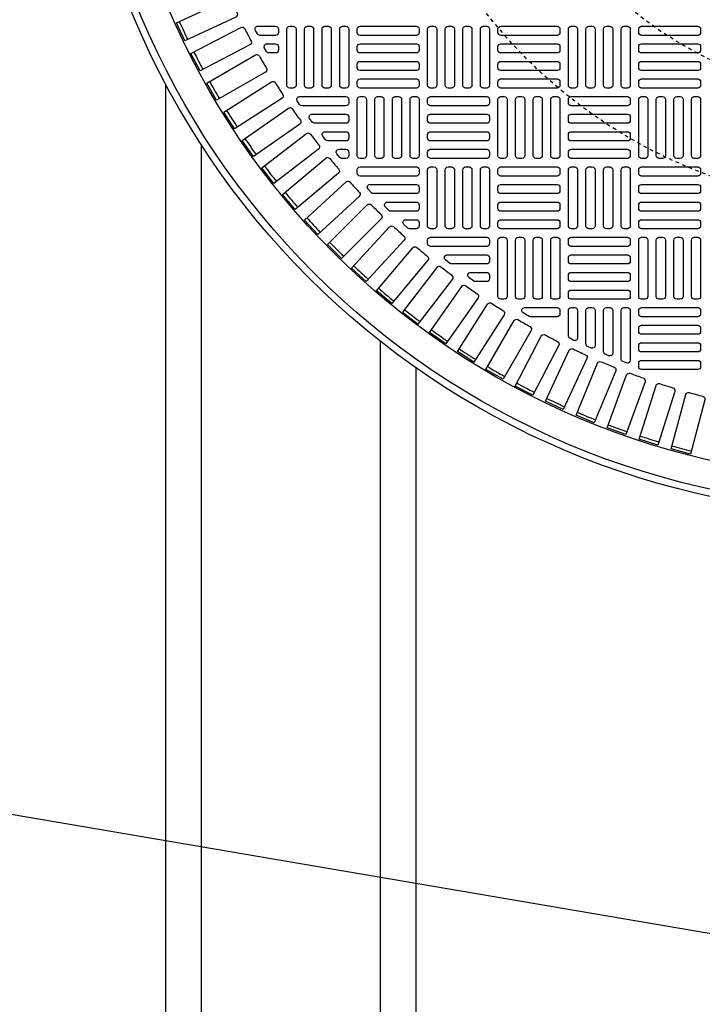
# Model space of a CAD drawing. Extents: x -169 to 6736, y -208 to 3022.
# Tile 457 of 656: x 1847 to 1866, y 1281 to 1308. Entities that reach past the tile are written whole.
import ezdxf

# ---------------------------------------------------------------- set-up
doc = ezdxf.new("R2010")
doc.units = 0
doc.header["$MEASUREMENT"] = 0
doc.header["$PDSIZE"] = 1
doc.linetypes.add('HIDDEN2', pattern=[0.28125, 0.1875, -0.09375])
doc.layers.get('DEFPOINTS').update_dxf_attribs({"linetype": 'CONTINUOUS'})
for name, color, linetype in [('DIM', 3, 'CONTINUOUS'), ('TANK-MANHOLE-COVER-40', 2, 'CONTINUOUS'), ('TANK-MANHOLE-COVER-HATCH-40', 252, 'CONTINUOUS'), ('TANK-SLOPE', 3, 'CONTINUOUS'), ('TANK-UST-RIB', 7, 'CONTINUOUS')]:
    doc.layers.add(name, color=color, linetype=linetype)
doc.styles.add('SIMPLEX', font='simplex')
doc.dimstyles.new('DIM64', dxfattribs={"dimscale": 64, "dimtxt": 0.09375, "dimasz": 0.09375, "dimexe": 0.0625, "dimexo": 0.0625, "dimgap": 0.046875, "dimtad": 1, "dimdec": 4, "dimzin": 3, "dimdsep": 46, "dimlunit": 4, "dimtxsty": 'SIMPLEX', "dimcen": 0, "dimclrd": 256, "dimclre": 256, "dimclrt": 256, "dimadec": 0, "dimazin": 0, "dimtfac": 1, "dimtdec": 4, "dimtmove": 0, "dimatfit": 3, "dimfxl": 1, "dimfrac": 2, "dimtolj": 1, "dimtzin": 0, "dimarcsym": 0})

# ---------------------------------------------------------------- blocks, each defined once
blk = doc.blocks.new('*D33')
at = {"layer": 'DEFPOINTS', "color": 0, "transparency": 16777216}
for p in [(1800.266, 1380.018), (2061.773, 1380.018), (2061.773, 1254.018)]:
    blk.add_point(p, dxfattribs=at)
at = {"layer": 'DIM', "lineweight": -2, "transparency": 16777216}
for p, q in [((1804.266, 1380.018), (2065.773, 1380.018)), ((2061.773, 1260.018), (2061.773, 1374.018))]:
    blk.add_line(p, q, dxfattribs=at)
at = {"layer": 'DIM', "transparency": 16777216}
for points in [[(2060.773, 1374.018), (2062.773, 1374.018), (2061.773, 1380.018)], [(2060.773, 1260.018), (2062.773, 1260.018), (2061.773, 1254.018)]]:
    blk.add_solid(points, dxfattribs=at)
at = {"layer": 'DIM', "transparency": 16777216, "insert": (2055.201, 1317.018), "char_height": 6, "attachment_point": 5, "rotation": 90, "style": 'SIMPLEX'}
blk.add_mtext('\\A1;10\'-6"', dxfattribs=at)

msp = doc.modelspace()

# ---------------------------------------------------------------- linework, layer by layer
at = {"layer": 'DEFPOINTS', "color": 8, "linetype": 'HIDDEN2', "ltscale": 0.125}
msp.add_circle((1871.12278, 1317.01762), 14, dxfattribs=at)
msp.add_circle((1871.12278, 1317.01762), 14, dxfattribs=at)
at = {"layer": 'DEFPOINTS', "color": 8, "linetype": 'HIDDEN2', "ltscale": 0.5}
msp.add_circle((1871.12278, 1317.01762), 11, dxfattribs=at)
msp.add_circle((1871.12278, 1317.01762), 11, dxfattribs=at)
at = {"layer": 'TANK-MANHOLE-COVER-40', "color": 4, "linetype": 'Continuous'}
msp.add_circle((1871.12201, 1317.01762), 22.63902, dxfattribs=at)
at = {"layer": 'TANK-MANHOLE-COVER-40', "color": 1, "linetype": 'Continuous'}
msp.add_circle((1871.12201, 1317.01762), 22.44094, dxfattribs=at)
at = {"layer": 'TANK-MANHOLE-COVER-40', "color": 2, "linetype": 'Continuous'}
msp.add_circle((1871.12201, 1317.01762), 21.65354, dxfattribs=at)
at = {"layer": 'TANK-MANHOLE-COVER-HATCH-40', "linetype": 'Continuous'}
for points in [[(1852.94955, 1308.76001, 0.00491171), (1853.11528, 1308.4046, -0.41709369), (1853.07752, 1308.29926), (1851.64939, 1307.63331), (1851.41645, 1308.13285), (1852.84458, 1308.7988, -0.41709369), (1852.94955, 1308.76001)], [(1853.32703, 1307.9752, 0.00491171), (1853.50811, 1307.62735, -0.41709369), (1853.47499, 1307.52047), (1852.07726, 1306.79286), (1851.82275, 1307.28176), (1853.22048, 1308.00937, -0.41709369), (1853.32703, 1307.9752)], [(1853.7384, 1307.2076, 0.00491171), (1853.93447, 1306.86798, -0.41709369), (1853.90604, 1306.75975), (1852.54139, 1305.97187), (1852.26579, 1306.44921), (1853.63045, 1307.23709, -0.41709369), (1853.7384, 1307.2076)], [(1854.18285, 1306.45867, 0.00491171), (1854.39355, 1306.12793, -0.41709369), (1854.36987, 1306.01857), (1853.04088, 1305.17191), (1852.74473, 1305.63677), (1854.07372, 1306.48343, -0.41709369), (1854.18285, 1306.45867)], [(1854.65955, 1305.72985, 0.00491171), (1854.88448, 1305.40861, -0.41709369), (1854.86559, 1305.29832), (1853.57479, 1304.39449), (1853.25865, 1304.84599), (1854.54944, 1305.74982, -0.41709369), (1854.65955, 1305.72985)], [(1855.70599, 1304.338, 0.00491171), (1855.95806, 1304.03759, -0.41709369), (1855.94885, 1303.92607), (1854.74174, 1302.91319), (1854.38745, 1303.33542), (1855.59456, 1304.3483, -0.41709369), (1855.70599, 1304.338)], [(1856.86975, 1303.04266, 0.00491171), (1857.14704, 1302.76536, -0.41709369), (1857.14759, 1302.65346), (1856.03336, 1301.53922), (1855.64361, 1301.92897), (1856.75785, 1303.04321, -0.41709369), (1856.86975, 1303.04266)], [(1858.14198, 1301.85367, 0.00491171), (1858.44239, 1301.6016, -0.41709369), (1858.45269, 1301.49017), (1857.43981, 1300.28306), (1857.01758, 1300.63735), (1858.03046, 1301.84446, -0.41709369), (1858.14198, 1301.85367)], [(1859.11773, 1301.3877, -0.16819223), (1859.06905, 1301.40456), (1858.94393, 1301.50298, -0.71204699), (1858.99261, 1301.64361), (1860.09839, 1301.64361), (1860.09839, 1301.64361, -0.41421356), (1860.17713, 1301.56487), (1860.17713, 1301.46644), (1860.17713, 1301.46644, -0.41421356), (1860.09839, 1301.3877), (1859.09048, 1301.3877)], [(1858.81578, 1301.30192, 0.41709369), (1858.70477, 1301.28786), (1857.7455, 1300.03772), (1858.18278, 1299.70218), (1859.14205, 1300.95232, 0.41709369), (1859.1269, 1301.06319, -0.00491171), (1858.81578, 1301.30192)], [(1859.78383, 1300.89558, -0.15754945), (1859.73776, 1300.91046), (1859.60136, 1301.00889, -0.72778796), (1859.64743, 1301.15148), (1860.09839, 1301.15148), (1860.09839, 1301.15148, -0.41421356), (1860.17713, 1301.07274), (1860.17713, 1300.97432), (1860.17713, 1300.97432, -0.41421356), (1860.09839, 1300.89558), (1859.78383, 1300.89558)], [(1859.513, 1300.78009, 0.00491171), (1859.83424, 1300.55516, -0.41709369), (1859.85421, 1300.44505), (1858.95038, 1299.15426), (1858.49888, 1299.4704), (1859.40271, 1300.7612, -0.41709369), (1859.513, 1300.78009)], [(1860.23232, 1300.28916, 0.00491171), (1860.56306, 1300.07846, -0.41709369), (1860.58782, 1299.96933), (1859.74116, 1298.64034), (1859.2763, 1298.93649), (1860.12296, 1300.26548, -0.41709369), (1860.23232, 1300.28916)], [(1861.32383, 1299.91132, -0.1342636), (1861.28376, 1299.92228), (1861.11725, 1300.02071, -0.76325856), (1861.15732, 1300.16723), (1862.0669, 1300.16723), (1862.0669, 1300.16723, -0.41421356), (1862.14564, 1300.08849), (1862.14564, 1299.99007), (1862.14564, 1299.99007, -0.41421356), (1862.0669, 1299.91132), (1861.32383, 1299.91132)], [(1860.97237, 1299.83008, 0.00491171), (1861.31199, 1299.63401, -0.41709369), (1861.34148, 1299.52606), (1860.55359, 1298.16141), (1860.07626, 1298.437), (1860.86414, 1299.80165, -0.41709369), (1860.97237, 1299.83008)], [(1861.73174, 1299.40372, 0.00491171), (1862.07959, 1299.22265, -0.41709369), (1862.11376, 1299.11609), (1861.38615, 1297.71836), (1860.89725, 1297.97287), (1861.62486, 1299.3706, -0.41709369), (1861.73174, 1299.40372)], [(1862.50899, 1299.01089, 0.00491171), (1862.8644, 1298.84516, -0.41709369), (1862.90319, 1298.74019), (1862.23724, 1297.31206), (1861.7377, 1297.545), (1862.40365, 1298.97313, -0.41709369), (1862.50899, 1299.01089)], [(1863.30263, 1298.65233, 0.00491171), (1863.66493, 1298.50226, -0.41709369), (1863.70826, 1298.39909), (1863.10524, 1296.94327), (1862.59601, 1297.1542), (1863.19904, 1298.61002, -0.41709369), (1863.30263, 1298.65233)], [(1864.11115, 1298.32873, 0.00491171), (1864.47966, 1298.19461, -0.41709369), (1864.52745, 1298.09343), (1863.9885, 1296.61269), (1863.47056, 1296.8012), (1864.00951, 1298.28194, -0.41709369), (1864.11115, 1298.32873)], [(1864.93302, 1298.04071, 0.00491171), (1865.30703, 1297.92279, -0.41709369), (1865.35918, 1297.82379), (1864.88534, 1296.32095), (1864.35967, 1296.48669), (1864.83351, 1297.98953, -0.41709369), (1864.93302, 1298.04071)], [(1865.76668, 1297.78881, 0.00491171), (1866.14547, 1297.68732, -0.41709369), (1866.20189, 1297.59068), (1865.79405, 1296.06861), (1865.26165, 1296.21126), (1865.66949, 1297.73334, -0.41709369), (1865.76668, 1297.78881)]]:
    msp.add_lwpolyline(points, format="xyb", dxfattribs=at)
for points in [[(1854.19288, 1307.78534), (1853.75171, 1307.78534, -0.26794919), (1853.68352, 1307.82471), (1853.62669, 1307.92314, -0.57735027), (1853.69488, 1308.04125), (1854.19288, 1308.04125), (1854.19288, 1308.04125, -0.41421356), (1854.27162, 1307.96251), (1854.27162, 1307.86408), (1854.27162, 1307.86408, -0.41421356)], [(1854.19288, 1307.29321), (1854.00763, 1307.29321, -0.27209959), (1853.93884, 1307.33364), (1853.88403, 1307.43207, -0.57220395), (1853.95282, 1307.54912), (1854.19288, 1307.54912), (1854.19288, 1307.54912, -0.41421356), (1854.27162, 1307.47038), (1854.27162, 1307.37195), (1854.27162, 1307.37195, -0.41421356)], [(1856.16138, 1305.81684), (1854.92815, 1305.81684, -0.24862232), (1854.86299, 1305.85137), (1854.79622, 1305.9498, -0.60176538), (1854.86138, 1306.07274), (1856.16138, 1306.07274), (1856.16138, 1306.07274, -0.41421356), (1856.24012, 1305.994), (1856.24012, 1305.89558), (1856.24012, 1305.89558, -0.41421356)], [(1856.16138, 1305.32471), (1855.27738, 1305.32471, -0.24054885), (1855.2136, 1305.35728), (1855.14236, 1305.45571, -0.61218964), (1855.20614, 1305.58062), (1856.16138, 1305.58062), (1856.16138, 1305.58062, -0.41421356), (1856.24012, 1305.50188), (1856.24012, 1305.40345), (1856.24012, 1305.40345, -0.41421356)], [(1855.16721, 1305.023, 0.00491946), (1855.40631, 1304.71139, -0.41709369), (1855.39225, 1304.60038), (1854.14211, 1303.64111), (1853.80657, 1304.07839), (1855.0572, 1305.03804, -0.41710279)], [(1856.16138, 1304.83258), (1855.65014, 1304.83258, -0.23232365), (1855.58782, 1304.86319), (1855.5118, 1304.96162, -0.62295027), (1855.57411, 1305.08849), (1856.16138, 1305.08849), (1856.16138, 1305.08849, -0.41421356), (1856.24012, 1305.00975), (1856.24012, 1304.91132), (1856.24012, 1304.91132, -0.41421356)], [(1856.24012, 1304.51762), (1856.24012, 1304.4192), (1856.24012, 1304.4192, -0.41421356), (1856.16138, 1304.34046), (1856.04816, 1304.34046, -0.2239262), (1855.98741, 1304.3691), (1855.90624, 1304.46753, -0.63408546), (1855.96698, 1304.59636), (1856.16138, 1304.59636), (1856.16138, 1304.59636, -0.41421356)], [(1858.12989, 1303.84833), (1856.55508, 1303.84833, -0.41421356), (1856.47634, 1303.92707), (1856.47634, 1304.0255, -0.41421356), (1856.55508, 1304.10424), (1858.12989, 1304.10424, -0.41421356), (1858.20863, 1304.0255), (1858.20863, 1303.92707, -0.41421356)], [(1856.53434, 1303.27669), (1855.37256, 1302.21211), (1855.00019, 1302.61849), (1856.16197, 1303.68306, -0.41709369), (1856.27374, 1303.67763, 0.00491171), (1856.53867, 1303.38851, -0.41709369)], [(1858.12989, 1303.35621), (1856.92862, 1303.35621, -0.20651443), (1856.87134, 1303.38092), (1856.7785, 1303.47934, -0.6576677), (1856.83578, 1303.61211), (1858.12989, 1303.61211), (1858.12989, 1303.61211, -0.41421356), (1858.20863, 1303.53337), (1858.20863, 1303.43495), (1858.20863, 1303.43495, -0.41421356)], [(1858.12989, 1302.86408), (1857.41648, 1302.86408, -0.19743793), (1857.36112, 1302.88683), (1857.26157, 1302.98525, -0.67023271), (1857.31693, 1303.11999), (1858.12989, 1303.11999), (1858.12989, 1303.11999, -0.41421356), (1858.20863, 1303.04125), (1858.20863, 1302.94282), (1858.20863, 1302.94282, -0.41421356)], [(1858.12989, 1302.37195), (1857.94072, 1302.37195, -0.1880618), (1857.88742, 1302.39274), (1857.7804, 1302.49116, -0.68341411), (1857.8337, 1302.62786), (1858.12989, 1302.62786), (1858.12989, 1302.62786, -0.41421356), (1858.20863, 1302.54912), (1858.20863, 1302.45069), (1858.20863, 1302.45069, -0.41421356)], [(1857.78745, 1302.05758), (1856.72288, 1300.8958), (1856.3165, 1301.26817), (1857.38108, 1302.42995, -0.41709369), (1857.49289, 1302.43428, 0.00491171), (1857.78202, 1302.16935, -0.41709369)], [(1860.17713, 1301.95857, -0.41421356), (1860.09839, 1301.87983), (1858.52359, 1301.87983, -0.41421356), (1858.44485, 1301.95857), (1858.44485, 1302.05699, -0.41421356), (1858.52359, 1302.13573), (1860.09839, 1302.13573, -0.41421356), (1860.17713, 1302.05699)], [(1862.38186, 1299.38083), (1862.38186, 1300.08849), (1862.38186, 1300.08849, -0.41421356), (1862.4606, 1300.16723), (1862.55902, 1300.16723), (1862.55902, 1300.16723, -0.41421356), (1862.63776, 1300.08849), (1862.63776, 1299.32401, -0.57735027), (1862.51965, 1299.25582), (1862.42123, 1299.31264, -0.26794919)], [(1863.05115, 1300.16723, -0.41421356), (1863.12989, 1300.08849), (1863.12989, 1299.1069, -0.54471323), (1863.01873, 1299.03514), (1862.92031, 1299.0796, -0.2947387), (1862.87398, 1299.15136), (1862.87398, 1300.08849), (1862.87398, 1300.08849, -0.41421356), (1862.95272, 1300.16723), (1863.05115, 1300.16723)], [(1863.54327, 1300.16723, -0.41421356), (1863.62201, 1300.08849), (1863.62201, 1298.89316, -0.53592322), (1863.51282, 1298.82054), (1863.4144, 1298.86182, -0.30214843), (1863.36611, 1298.93443), (1863.36611, 1300.08849), (1863.36611, 1300.08849, -0.41421356), (1863.44485, 1300.16723), (1863.54327, 1300.16723)], [(1864.0354, 1300.16723, -0.41421356), (1864.11414, 1300.08849), (1864.11414, 1298.69513, -0.52729524), (1864.00691, 1298.62172), (1863.90849, 1298.65992, -0.30950451), (1863.85823, 1298.73332), (1863.85823, 1300.08849), (1863.85823, 1300.08849, -0.41421356), (1863.93697, 1300.16723), (1864.0354, 1300.16723)]]:
    msp.add_lwpolyline(points, format="xyb", close=True, dxfattribs=at)
at = {"layer": 'TANK-MANHOLE-COVER-HATCH-40', "linetype": 'Continuous', "flags": 128}
for points in [[(1854.68501, 1308.04125, -0.41421356), (1854.76375, 1307.96251), (1854.76375, 1306.3877, -0.41421356), (1854.68501, 1306.30896), (1854.58658, 1306.30896, -0.41421356), (1854.50784, 1306.3877), (1854.50784, 1307.96251, -0.41421356), (1854.58658, 1308.04125)], [(1855.17713, 1308.04125, -0.41421356), (1855.25587, 1307.96251), (1855.25587, 1306.3877, -0.41421356), (1855.17713, 1306.30896), (1855.07871, 1306.30896, -0.41421356), (1854.99997, 1306.3877), (1854.99997, 1307.96251, -0.41421356), (1855.07871, 1308.04125)], [(1855.66926, 1308.04125, -0.41421356), (1855.748, 1307.96251), (1855.748, 1306.3877, -0.41421356), (1855.66926, 1306.30896), (1855.57083, 1306.30896, -0.41421356), (1855.49209, 1306.3877), (1855.49209, 1307.96251, -0.41421356), (1855.57083, 1308.04125)], [(1856.16138, 1308.04125, -0.41421356), (1856.24012, 1307.96251), (1856.24012, 1306.3877, -0.41421356), (1856.16138, 1306.30896), (1856.06296, 1306.30896, -0.41421356), (1855.98422, 1306.3877), (1855.98422, 1307.96251, -0.41421356), (1856.06296, 1308.04125)], [(1856.47634, 1307.96251, -0.41421356), (1856.55508, 1308.04125), (1858.12989, 1308.04125, -0.41421356), (1858.20863, 1307.96251), (1858.20863, 1307.86408, -0.41421356), (1858.12989, 1307.78534), (1856.55508, 1307.78534, -0.41421356), (1856.47634, 1307.86408)], [(1858.62201, 1308.04125, -0.41421356), (1858.70075, 1307.96251), (1858.70075, 1306.3877, -0.41421356), (1858.62201, 1306.30896), (1858.52359, 1306.30896, -0.41421356), (1858.44485, 1306.3877), (1858.44485, 1307.96251, -0.41421356), (1858.52359, 1308.04125)], [(1859.11414, 1308.04125, -0.41421356), (1859.19288, 1307.96251), (1859.19288, 1306.3877, -0.41421356), (1859.11414, 1306.30896), (1859.01571, 1306.30896, -0.41421356), (1858.93697, 1306.3877), (1858.93697, 1307.96251, -0.41421356), (1859.01571, 1308.04125)], [(1859.60627, 1308.04125, -0.41421356), (1859.68501, 1307.96251), (1859.68501, 1306.3877, -0.41421356), (1859.60627, 1306.30896), (1859.50784, 1306.30896, -0.41421356), (1859.4291, 1306.3877), (1859.4291, 1307.96251, -0.41421356), (1859.50784, 1308.04125)], [(1860.09839, 1308.04125, -0.41421356), (1860.17713, 1307.96251), (1860.17713, 1306.3877, -0.41421356), (1860.09839, 1306.30896), (1859.99997, 1306.30896, -0.41421356), (1859.92123, 1306.3877), (1859.92123, 1307.96251, -0.41421356), (1859.99997, 1308.04125)], [(1860.41335, 1307.96251, -0.41421356), (1860.49209, 1308.04125), (1862.0669, 1308.04125, -0.41421356), (1862.14564, 1307.96251), (1862.14564, 1307.86408, -0.41421356), (1862.0669, 1307.78534), (1860.49209, 1307.78534, -0.41421356), (1860.41335, 1307.86408)], [(1862.55902, 1308.04125, -0.41421356), (1862.63776, 1307.96251), (1862.63776, 1306.3877, -0.41421356), (1862.55902, 1306.30896), (1862.4606, 1306.30896, -0.41421356), (1862.38186, 1306.3877), (1862.38186, 1307.96251, -0.41421356), (1862.4606, 1308.04125)], [(1863.05115, 1308.04125, -0.41421356), (1863.12989, 1307.96251), (1863.12989, 1306.3877, -0.41421356), (1863.05115, 1306.30896), (1862.95272, 1306.30896, -0.41421356), (1862.87398, 1306.3877), (1862.87398, 1307.96251, -0.41421356), (1862.95272, 1308.04125)], [(1863.54327, 1308.04125, -0.41421356), (1863.62201, 1307.96251), (1863.62201, 1306.3877, -0.41421356), (1863.54327, 1306.30896), (1863.44485, 1306.30896, -0.41421356), (1863.36611, 1306.3877), (1863.36611, 1307.96251, -0.41421356), (1863.44485, 1308.04125)], [(1864.0354, 1308.04125, -0.41421356), (1864.11414, 1307.96251), (1864.11414, 1306.3877, -0.41421356), (1864.0354, 1306.30896), (1863.93697, 1306.30896, -0.41421356), (1863.85823, 1306.3877), (1863.85823, 1307.96251, -0.41421356), (1863.93697, 1308.04125)], [(1864.35036, 1307.96251, -0.41421356), (1864.4291, 1308.04125), (1866.0039, 1308.04125, -0.41421356), (1866.08264, 1307.96251), (1866.08264, 1307.86408, -0.41421356), (1866.0039, 1307.78534), (1864.4291, 1307.78534, -0.41421356), (1864.35036, 1307.86408)], [(1856.47634, 1307.47038, -0.41421356), (1856.55508, 1307.54912), (1858.12989, 1307.54912, -0.41421356), (1858.20863, 1307.47038), (1858.20863, 1307.37195, -0.41421356), (1858.12989, 1307.29321), (1856.55508, 1307.29321, -0.41421356), (1856.47634, 1307.37195)], [(1860.41335, 1307.47038, -0.41421356), (1860.49209, 1307.54912), (1862.0669, 1307.54912, -0.41421356), (1862.14564, 1307.47038), (1862.14564, 1307.37195, -0.41421356), (1862.0669, 1307.29321), (1860.49209, 1307.29321, -0.41421356), (1860.41335, 1307.37195)], [(1864.35036, 1307.47038, -0.41421356), (1864.4291, 1307.54912), (1866.0039, 1307.54912, -0.41421356), (1866.08264, 1307.47038), (1866.08264, 1307.37195, -0.41421356), (1866.0039, 1307.29321), (1864.4291, 1307.29321, -0.41421356), (1864.35036, 1307.37195)], [(1856.47634, 1306.97825, -0.41421356), (1856.55508, 1307.05699), (1858.12989, 1307.05699, -0.41421356), (1858.20863, 1306.97825), (1858.20863, 1306.87983, -0.41421356), (1858.12989, 1306.80109), (1856.55508, 1306.80109, -0.41421356), (1856.47634, 1306.87983)], [(1860.41335, 1306.97825, -0.41421356), (1860.49209, 1307.05699), (1862.0669, 1307.05699, -0.41421356), (1862.14564, 1306.97825), (1862.14564, 1306.87983, -0.41421356), (1862.0669, 1306.80109), (1860.49209, 1306.80109, -0.41421356), (1860.41335, 1306.87983)], [(1864.35036, 1306.97825, -0.41421356), (1864.4291, 1307.05699), (1866.0039, 1307.05699, -0.41421356), (1866.08264, 1306.97825), (1866.08264, 1306.87983, -0.41421356), (1866.0039, 1306.80109), (1864.4291, 1306.80109, -0.41421356), (1864.35036, 1306.87983)], [(1856.47634, 1306.48613, -0.41421356), (1856.55508, 1306.56487), (1858.12989, 1306.56487, -0.41421356), (1858.20863, 1306.48613), (1858.20863, 1306.3877, -0.41421356), (1858.12989, 1306.30896), (1856.55508, 1306.30896, -0.41421356), (1856.47634, 1306.3877)], [(1860.41335, 1306.48613, -0.41421356), (1860.49209, 1306.56487), (1862.0669, 1306.56487, -0.41421356), (1862.14564, 1306.48613), (1862.14564, 1306.3877, -0.41421356), (1862.0669, 1306.30896), (1860.49209, 1306.30896, -0.41421356), (1860.41335, 1306.3877)], [(1864.35036, 1306.48613, -0.41421356), (1864.4291, 1306.56487), (1866.0039, 1306.56487, -0.41421356), (1866.08264, 1306.48613), (1866.08264, 1306.3877, -0.41421356), (1866.0039, 1306.30896), (1864.4291, 1306.30896, -0.41421356), (1864.35036, 1306.3877)], [(1856.65351, 1306.07274, -0.41421356), (1856.73225, 1305.994), (1856.73225, 1304.4192, -0.41421356), (1856.65351, 1304.34046), (1856.55508, 1304.34046, -0.41421356), (1856.47634, 1304.4192), (1856.47634, 1305.994, -0.41421356), (1856.55508, 1306.07274)], [(1857.14564, 1306.07274, -0.41421356), (1857.22438, 1305.994), (1857.22438, 1304.4192, -0.41421356), (1857.14564, 1304.34046), (1857.04721, 1304.34046, -0.41421356), (1856.96847, 1304.4192), (1856.96847, 1305.994, -0.41421356), (1857.04721, 1306.07274)], [(1857.63776, 1306.07274, -0.41421356), (1857.7165, 1305.994), (1857.7165, 1304.4192, -0.41421356), (1857.63776, 1304.34046), (1857.53934, 1304.34046, -0.41421356), (1857.4606, 1304.4192), (1857.4606, 1305.994, -0.41421356), (1857.53934, 1306.07274)], [(1858.12989, 1306.07274, -0.41421356), (1858.20863, 1305.994), (1858.20863, 1304.4192, -0.41421356), (1858.12989, 1304.34046), (1858.03146, 1304.34046, -0.41421356), (1857.95272, 1304.4192), (1857.95272, 1305.994, -0.41421356), (1858.03146, 1306.07274)], [(1860.17713, 1305.89558, -0.41421356), (1860.09839, 1305.81684), (1858.52359, 1305.81684, -0.41421356), (1858.44485, 1305.89558), (1858.44485, 1305.994, -0.41421356), (1858.52359, 1306.07274), (1860.09839, 1306.07274, -0.41421356), (1860.17713, 1305.994)], [(1860.59052, 1306.07274, -0.41421356), (1860.66926, 1305.994), (1860.66926, 1304.4192, -0.41421356), (1860.59052, 1304.34046), (1860.49209, 1304.34046, -0.41421356), (1860.41335, 1304.4192), (1860.41335, 1305.994, -0.41421356), (1860.49209, 1306.07274)], [(1861.08264, 1306.07274, -0.41421356), (1861.16138, 1305.994), (1861.16138, 1304.4192, -0.41421356), (1861.08264, 1304.34046), (1860.98422, 1304.34046, -0.41421356), (1860.90548, 1304.4192), (1860.90548, 1305.994, -0.41421356), (1860.98422, 1306.07274)], [(1861.57477, 1306.07274, -0.41421356), (1861.65351, 1305.994), (1861.65351, 1304.4192, -0.41421356), (1861.57477, 1304.34046), (1861.47634, 1304.34046, -0.41421356), (1861.3976, 1304.4192), (1861.3976, 1305.994, -0.41421356), (1861.47634, 1306.07274)], [(1862.0669, 1306.07274, -0.41421356), (1862.14564, 1305.994), (1862.14564, 1304.4192, -0.41421356), (1862.0669, 1304.34046), (1861.96847, 1304.34046, -0.41421356), (1861.88973, 1304.4192), (1861.88973, 1305.994, -0.41421356), (1861.96847, 1306.07274)], [(1864.11414, 1305.89558, -0.41421356), (1864.0354, 1305.81684), (1862.4606, 1305.81684, -0.41421356), (1862.38186, 1305.89558), (1862.38186, 1305.994, -0.41421356), (1862.4606, 1306.07274), (1864.0354, 1306.07274, -0.41421356), (1864.11414, 1305.994)], [(1864.52752, 1306.07274, -0.41421356), (1864.60627, 1305.994), (1864.60627, 1304.4192, -0.41421356), (1864.52752, 1304.34046), (1864.4291, 1304.34046, -0.41421356), (1864.35036, 1304.4192), (1864.35036, 1305.994, -0.41421356), (1864.4291, 1306.07274)], [(1865.01965, 1306.07274, -0.41421356), (1865.09839, 1305.994), (1865.09839, 1304.4192, -0.41421356), (1865.01965, 1304.34046), (1864.92123, 1304.34046, -0.41421356), (1864.84249, 1304.4192), (1864.84249, 1305.994, -0.41421356), (1864.92123, 1306.07274)], [(1865.51178, 1306.07274, -0.41421356), (1865.59052, 1305.994), (1865.59052, 1304.4192, -0.41421356), (1865.51178, 1304.34046), (1865.41335, 1304.34046, -0.41421356), (1865.33461, 1304.4192), (1865.33461, 1305.994, -0.41421356), (1865.41335, 1306.07274)], [(1866.0039, 1306.07274, -0.41421356), (1866.08264, 1305.994), (1866.08264, 1304.4192, -0.41421356), (1866.0039, 1304.34046), (1865.90548, 1304.34046, -0.41421356), (1865.82674, 1304.4192), (1865.82674, 1305.994, -0.41421356), (1865.90548, 1306.07274)], [(1860.17713, 1305.40345, -0.41421356), (1860.09839, 1305.32471), (1858.52359, 1305.32471, -0.41421356), (1858.44485, 1305.40345), (1858.44485, 1305.50188, -0.41421356), (1858.52359, 1305.58062), (1860.09839, 1305.58062, -0.41421356), (1860.17713, 1305.50188)], [(1864.11414, 1305.40345, -0.41421356), (1864.0354, 1305.32471), (1862.4606, 1305.32471, -0.41421356), (1862.38186, 1305.40345), (1862.38186, 1305.50188, -0.41421356), (1862.4606, 1305.58062), (1864.0354, 1305.58062, -0.41421356), (1864.11414, 1305.50188)], [(1860.17713, 1304.91132, -0.41421356), (1860.09839, 1304.83258), (1858.52359, 1304.83258, -0.41421356), (1858.44485, 1304.91132), (1858.44485, 1305.00975, -0.41421356), (1858.52359, 1305.08849), (1860.09839, 1305.08849, -0.41421356), (1860.17713, 1305.00975)], [(1864.11414, 1304.91132, -0.41421356), (1864.0354, 1304.83258), (1862.4606, 1304.83258, -0.41421356), (1862.38186, 1304.91132), (1862.38186, 1305.00975, -0.41421356), (1862.4606, 1305.08849), (1864.0354, 1305.08849, -0.41421356), (1864.11414, 1305.00975)], [(1860.17713, 1304.4192, -0.41421356), (1860.09839, 1304.34046), (1858.52359, 1304.34046, -0.41421356), (1858.44485, 1304.4192), (1858.44485, 1304.51762, -0.41421356), (1858.52359, 1304.59636), (1860.09839, 1304.59636, -0.41421356), (1860.17713, 1304.51762)], [(1864.11414, 1304.4192, -0.41421356), (1864.0354, 1304.34046), (1862.4606, 1304.34046, -0.41421356), (1862.38186, 1304.4192), (1862.38186, 1304.51762, -0.41421356), (1862.4606, 1304.59636), (1864.0354, 1304.59636, -0.41421356), (1864.11414, 1304.51762)], [(1858.62201, 1304.10424, -0.41421356), (1858.70075, 1304.0255), (1858.70075, 1302.45069, -0.41421356), (1858.62201, 1302.37195), (1858.52359, 1302.37195, -0.41421356), (1858.44485, 1302.45069), (1858.44485, 1304.0255, -0.41421356), (1858.52359, 1304.10424)], [(1859.11414, 1304.10424, -0.41421356), (1859.19288, 1304.0255), (1859.19288, 1302.45069, -0.41421356), (1859.11414, 1302.37195), (1859.01571, 1302.37195, -0.41421356), (1858.93697, 1302.45069), (1858.93697, 1304.0255, -0.41421356), (1859.01571, 1304.10424)], [(1859.60627, 1304.10424, -0.41421356), (1859.68501, 1304.0255), (1859.68501, 1302.45069, -0.41421356), (1859.60627, 1302.37195), (1859.50784, 1302.37195, -0.41421356), (1859.4291, 1302.45069), (1859.4291, 1304.0255, -0.41421356), (1859.50784, 1304.10424)], [(1860.09839, 1304.10424, -0.41421356), (1860.17713, 1304.0255), (1860.17713, 1302.45069, -0.41421356), (1860.09839, 1302.37195), (1859.99997, 1302.37195, -0.41421356), (1859.92123, 1302.45069), (1859.92123, 1304.0255, -0.41421356), (1859.99997, 1304.10424)], [(1860.41335, 1304.0255, -0.41421356), (1860.49209, 1304.10424), (1862.0669, 1304.10424, -0.41421356), (1862.14564, 1304.0255), (1862.14564, 1303.92707, -0.41421356), (1862.0669, 1303.84833), (1860.49209, 1303.84833, -0.41421356), (1860.41335, 1303.92707)], [(1862.55902, 1304.10424, -0.41421356), (1862.63776, 1304.0255), (1862.63776, 1302.45069, -0.41421356), (1862.55902, 1302.37195), (1862.4606, 1302.37195, -0.41421356), (1862.38186, 1302.45069), (1862.38186, 1304.0255, -0.41421356), (1862.4606, 1304.10424)], [(1863.05115, 1304.10424, -0.41421356), (1863.12989, 1304.0255), (1863.12989, 1302.45069, -0.41421356), (1863.05115, 1302.37195), (1862.95272, 1302.37195, -0.41421356), (1862.87398, 1302.45069), (1862.87398, 1304.0255, -0.41421356), (1862.95272, 1304.10424)], [(1863.54327, 1304.10424, -0.41421356), (1863.62201, 1304.0255), (1863.62201, 1302.45069, -0.41421356), (1863.54327, 1302.37195), (1863.44485, 1302.37195, -0.41421356), (1863.36611, 1302.45069), (1863.36611, 1304.0255, -0.41421356), (1863.44485, 1304.10424)], [(1864.0354, 1304.10424, -0.41421356), (1864.11414, 1304.0255), (1864.11414, 1302.45069, -0.41421356), (1864.0354, 1302.37195), (1863.93697, 1302.37195, -0.41421356), (1863.85823, 1302.45069), (1863.85823, 1304.0255, -0.41421356), (1863.93697, 1304.10424)], [(1864.35036, 1304.0255, -0.41421356), (1864.4291, 1304.10424), (1866.0039, 1304.10424, -0.41421356), (1866.08264, 1304.0255), (1866.08264, 1303.92707, -0.41421356), (1866.0039, 1303.84833), (1864.4291, 1303.84833, -0.41421356), (1864.35036, 1303.92707)], [(1860.41335, 1303.53337, -0.41421356), (1860.49209, 1303.61211), (1862.0669, 1303.61211, -0.41421356), (1862.14564, 1303.53337), (1862.14564, 1303.43495, -0.41421356), (1862.0669, 1303.35621), (1860.49209, 1303.35621, -0.41421356), (1860.41335, 1303.43495)], [(1864.35036, 1303.53337, -0.41421356), (1864.4291, 1303.61211), (1866.0039, 1303.61211, -0.41421356), (1866.08264, 1303.53337), (1866.08264, 1303.43495, -0.41421356), (1866.0039, 1303.35621), (1864.4291, 1303.35621, -0.41421356), (1864.35036, 1303.43495)], [(1860.41335, 1303.04125, -0.41421356), (1860.49209, 1303.11999), (1862.0669, 1303.11999, -0.41421356), (1862.14564, 1303.04125), (1862.14564, 1302.94282, -0.41421356), (1862.0669, 1302.86408), (1860.49209, 1302.86408, -0.41421356), (1860.41335, 1302.94282)], [(1864.35036, 1303.04125, -0.41421356), (1864.4291, 1303.11999), (1866.0039, 1303.11999, -0.41421356), (1866.08264, 1303.04125), (1866.08264, 1302.94282, -0.41421356), (1866.0039, 1302.86408), (1864.4291, 1302.86408, -0.41421356), (1864.35036, 1302.94282)], [(1860.41335, 1302.54912, -0.41421356), (1860.49209, 1302.62786), (1862.0669, 1302.62786, -0.41421356), (1862.14564, 1302.54912), (1862.14564, 1302.45069, -0.41421356), (1862.0669, 1302.37195), (1860.49209, 1302.37195, -0.41421356), (1860.41335, 1302.45069)], [(1864.35036, 1302.54912, -0.41421356), (1864.4291, 1302.62786), (1866.0039, 1302.62786, -0.41421356), (1866.08264, 1302.54912), (1866.08264, 1302.45069, -0.41421356), (1866.0039, 1302.37195), (1864.4291, 1302.37195, -0.41421356), (1864.35036, 1302.45069)], [(1860.59052, 1302.13573, -0.41421356), (1860.66926, 1302.05699), (1860.66926, 1300.48219, -0.41421356), (1860.59052, 1300.40345), (1860.49209, 1300.40345, -0.41421356), (1860.41335, 1300.48219), (1860.41335, 1302.05699, -0.41421356), (1860.49209, 1302.13573)], [(1861.08264, 1302.13573, -0.41421356), (1861.16138, 1302.05699), (1861.16138, 1300.48219, -0.41421356), (1861.08264, 1300.40345), (1860.98422, 1300.40345, -0.41421356), (1860.90548, 1300.48219), (1860.90548, 1302.05699, -0.41421356), (1860.98422, 1302.13573)], [(1861.57477, 1302.13573, -0.41421356), (1861.65351, 1302.05699), (1861.65351, 1300.48219, -0.41421356), (1861.57477, 1300.40345), (1861.47634, 1300.40345, -0.41421356), (1861.3976, 1300.48219), (1861.3976, 1302.05699, -0.41421356), (1861.47634, 1302.13573)], [(1862.0669, 1302.13573, -0.41421356), (1862.14564, 1302.05699), (1862.14564, 1300.48219, -0.41421356), (1862.0669, 1300.40345), (1861.96847, 1300.40345, -0.41421356), (1861.88973, 1300.48219), (1861.88973, 1302.05699, -0.41421356), (1861.96847, 1302.13573)], [(1864.11414, 1301.95857, -0.41421356), (1864.0354, 1301.87983), (1862.4606, 1301.87983, -0.41421356), (1862.38186, 1301.95857), (1862.38186, 1302.05699, -0.41421356), (1862.4606, 1302.13573), (1864.0354, 1302.13573, -0.41421356), (1864.11414, 1302.05699)], [(1864.52752, 1302.13573, -0.41421356), (1864.60627, 1302.05699), (1864.60627, 1300.48219, -0.41421356), (1864.52752, 1300.40345), (1864.4291, 1300.40345, -0.41421356), (1864.35036, 1300.48219), (1864.35036, 1302.05699, -0.41421356), (1864.4291, 1302.13573)], [(1865.01965, 1302.13573, -0.41421356), (1865.09839, 1302.05699), (1865.09839, 1300.48219, -0.41421356), (1865.01965, 1300.40345), (1864.92123, 1300.40345, -0.41421356), (1864.84249, 1300.48219), (1864.84249, 1302.05699, -0.41421356), (1864.92123, 1302.13573)], [(1865.51178, 1302.13573, -0.41421356), (1865.59052, 1302.05699), (1865.59052, 1300.48219, -0.41421356), (1865.51178, 1300.40345), (1865.41335, 1300.40345, -0.41421356), (1865.33461, 1300.48219), (1865.33461, 1302.05699, -0.41421356), (1865.41335, 1302.13573)], [(1866.0039, 1302.13573, -0.41421356), (1866.08264, 1302.05699), (1866.08264, 1300.48219, -0.41421356), (1866.0039, 1300.40345), (1865.90548, 1300.40345, -0.41421356), (1865.82674, 1300.48219), (1865.82674, 1302.05699, -0.41421356), (1865.90548, 1302.13573)], [(1864.11414, 1301.46644, -0.41421356), (1864.0354, 1301.3877), (1862.4606, 1301.3877, -0.41421356), (1862.38186, 1301.46644), (1862.38186, 1301.56487, -0.41421356), (1862.4606, 1301.64361), (1864.0354, 1301.64361, -0.41421356), (1864.11414, 1301.56487)], [(1864.11414, 1300.97432, -0.41421356), (1864.0354, 1300.89558), (1862.4606, 1300.89558, -0.41421356), (1862.38186, 1300.97432), (1862.38186, 1301.07274, -0.41421356), (1862.4606, 1301.15148), (1864.0354, 1301.15148, -0.41421356), (1864.11414, 1301.07274)], [(1864.11414, 1300.48219, -0.41421356), (1864.0354, 1300.40345), (1862.4606, 1300.40345, -0.41421356), (1862.38186, 1300.48219), (1862.38186, 1300.58062, -0.41421356), (1862.4606, 1300.65936), (1864.0354, 1300.65936, -0.41421356), (1864.11414, 1300.58062)], [(1864.35036, 1300.08849, -0.41421356), (1864.4291, 1300.16723), (1866.0039, 1300.16723, -0.41421356), (1866.08264, 1300.08849), (1866.08264, 1299.99007, -0.41421356), (1866.0039, 1299.91132), (1864.4291, 1299.91132, -0.41421356), (1864.35036, 1299.99007)], [(1864.35036, 1299.59636, -0.41421356), (1864.4291, 1299.6751), (1866.0039, 1299.6751, -0.41421356), (1866.08264, 1299.59636), (1866.08264, 1299.49794, -0.41421356), (1866.0039, 1299.4192), (1864.4291, 1299.4192, -0.41421356), (1864.35036, 1299.49794)], [(1864.35036, 1299.10424, -0.41421356), (1864.4291, 1299.18298), (1866.0039, 1299.18298, -0.41421356), (1866.08264, 1299.10424), (1866.08264, 1299.00581, -0.41421356), (1866.0039, 1298.92707), (1864.4291, 1298.92707, -0.41421356), (1864.35036, 1299.00581)], [(1864.35036, 1298.61211, -0.41421356), (1864.4291, 1298.69085), (1866.0039, 1298.69085, -0.41421356), (1866.08264, 1298.61211), (1866.08264, 1298.51369, -0.41421356), (1866.0039, 1298.43495), (1864.4291, 1298.43495, -0.41421356), (1864.35036, 1298.51369)]]:
    msp.add_lwpolyline(points, format="xyb", close=True, dxfattribs=at)
at = {"layer": 'TANK-MANHOLE-COVER-HATCH-40', "linetype": 'Continuous'}
for start, end in [(204.266426, 205.733574), (206.766426, 208.233574), (209.266426, 210.733574), (211.766426, 213.233574), (214.266426, 215.733574), (216.766426, 218.233574), (219.266426, 220.733574), (221.766426, 223.233574), (224.266426, 225.733574), (226.766426, 228.233574), (229.266426, 230.733574), (231.766426, 233.233574), (234.266426, 235.733574), (236.766426, 238.233574), (239.266426, 240.733574), (241.766426, 243.233574), (244.266426, 245.733574), (246.766426, 248.233574), (249.266426, 250.733574), (251.766426, 253.233574), (254.266426, 255.733574)]:
    msp.add_arc((1871.12201, 1317.01762), 21.52559, start, end, dxfattribs=at)
at = {"layer": 'TANK-SLOPE'}
msp.add_line((1867.62201, 1282.43278), (1757.2386, 1301.24424), dxfattribs=at)
at = {"layer": 'TANK-UST-RIB'}
for p, q in [((1851.12201, 1256.01839), (1851.12201, 1306.4106)), ((1852.12201, 1254.01839), (1852.12201, 1304.70883)), ((1857.12201, 1254.01839), (1857.12201, 1299.22723)), ((1858.12201, 1256.01839), (1858.12201, 1298.48396))]:
    msp.add_line(p, q, dxfattribs=at)

# ---------------------------------------------------------------- dimensions: what is measured, and where the dimension line sits
at = {"layer": 'DIM'}
dim = msp.add_linear_dim(base=(2061.77254, 1380.01839), p1=(2061.77254, 1254.01839), p2=(1800.26617, 1380.01839), angle=90, dimstyle='DIM64', dxfattribs=at)
dim.commit()
dim.dimension.update_dxf_attribs({"geometry": '*D33', "text_midpoint": (2055.20111, 1317.01839)})

doc.saveas('drawing.dxf')
